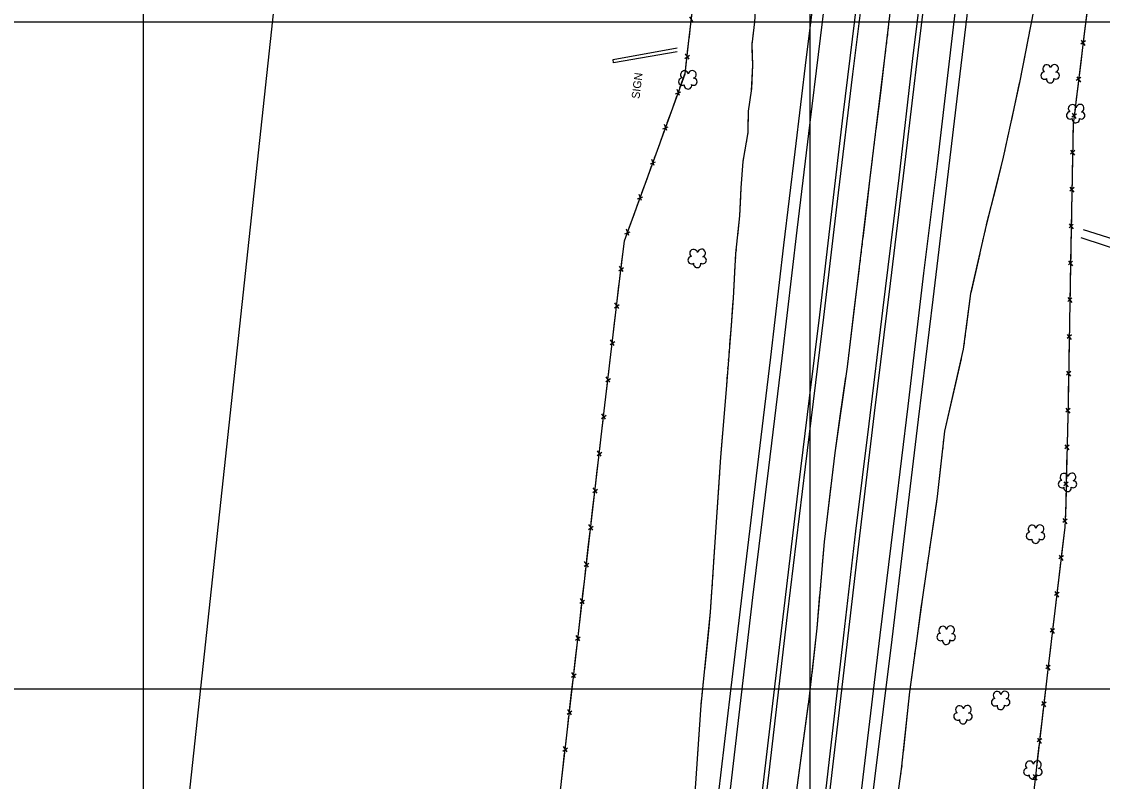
# Model space of a CAD drawing. Extents: x 353423 to 364002, y 127000 to 201942.
# Drawn here: x 360909 to 361719, y 140431 to 141000 of the extents above; entities that cross this region are included whole.
import ezdxf

# ---------------------------------------------------------------- set-up
doc = ezdxf.new("R2010")
doc.units = 0
for name, color, linetype in [('E_DTM_SlopeBottom', 7, 'Continuous'), ('E_DTM_SlopeTop', 7, 'Continuous'), ('E_FEN_Generic', 7, 'Continuous'), ('E_LAND_BrushLine', 7, 'Continuous'), ('E_LAND_TreeLine', 7, 'Continuous'), ('E_RDWY_Gravel', 7, 'Continuous'), ('E_STRUCT_WingWall', 7, 'Continuous')]:
    doc.layers.add(name, color=color, linetype=linetype)

msp = doc.modelspace()

# ---------------------------------------------------------------- linework, layer by layer
at = {"layer": 'E_DTM_SlopeBottom'}
for p, q in [((361412.52, 140999.68), (361409.75, 141003.76)), ((361706.46, 140985.8), (361703.01, 140983.43)), ((361703.3, 140986.36), (361706.04, 140982.31)), ((361409.23, 140971.99), (361406.45, 140976.07)), ((361406.03, 140972.55), (361409.51, 140974.95)), ((361699.95, 140958.93), (361702.7, 140954.89)), ((361703.12, 140958.38), (361699.66, 140956.01)), ((361399.14, 140946.06), (361403.07, 140947.61)), ((361402.13, 140944.8), (361400.34, 140949.4)), ((361699.78, 140930.96), (361696.32, 140928.59)), ((361696.61, 140931.51), (361699.35, 140927.47)), ((361389.67, 140919.83), (361393.61, 140921.38)), ((361392.66, 140918.57), (361390.88, 140923.17)), ((361695.25, 140903.78), (361698.39, 140900.03)), ((361698.46, 140903.55), (361695.26, 140900.83)), ((361380.19, 140893.61), (361384.13, 140895.15)), ((361383.17, 140892.34), (361381.4, 140896.95)), ((361373.63, 140866.14), (361371.86, 140870.74)), ((361694.73, 140876.16), (361697.87, 140872.41)), ((361697.94, 140875.93), (361694.74, 140873.22)), ((361370.64, 140867.41), (361374.58, 140868.95)), ((361694.21, 140848.54), (361697.35, 140844.79)), ((361697.42, 140848.31), (361694.22, 140845.6)), ((361361.1, 140841.21), (361365.04, 140842.75)), ((361364.09, 140839.94), (361362.31, 140844.54)), ((361356.54, 140813.46), (361360.02, 140815.86)), ((361359.73, 140812.9), (361356.96, 140816.99)), ((361693.69, 140820.92), (361696.84, 140817.18)), ((361696.9, 140820.69), (361693.71, 140817.98)), ((361356.45, 140785.22), (361353.66, 140789.29)), ((361693.21, 140793.3), (361696.36, 140789.56)), ((361696.42, 140793.07), (361693.23, 140790.36)), ((361353.25, 140785.77), (361356.73, 140788.17)), ((361692.73, 140765.68), (361695.88, 140761.94)), ((361695.94, 140765.46), (361692.75, 140762.74)), ((361349.98, 140758.07), (361353.46, 140760.48)), ((361353.18, 140757.52), (361350.4, 140761.6)), ((361346.72, 140730.38), (361350.2, 140732.79)), ((361349.92, 140729.83), (361347.13, 140733.9)), ((361692.25, 140738.06), (361695.4, 140734.32)), ((361695.46, 140737.83), (361692.27, 140735.12)), ((361694.94, 140710.21), (361691.73, 140707.51)), ((361691.74, 140710.45), (361694.86, 140706.69)), ((361343.46, 140702.68), (361346.94, 140705.09)), ((361346.66, 140702.14), (361343.87, 140706.21)), ((361340.22, 140674.99), (361343.7, 140677.4)), ((361343.42, 140674.44), (361340.64, 140678.51)), ((361691.05, 140682.84), (361694.17, 140679.08)), ((361694.26, 140682.59), (361691.05, 140679.9)), ((361690.37, 140655.22), (361693.49, 140651.46)), ((361693.58, 140654.98), (361690.37, 140652.28)), ((361336.99, 140647.29), (361340.47, 140649.7)), ((361340.19, 140646.74), (361337.4, 140650.81)), ((361692.83, 140627.33), (361689.57, 140624.7)), ((361689.63, 140627.64), (361692.68, 140623.82)), ((361333.75, 140619.59), (361337.23, 140622)), ((361336.95, 140619.05), (361334.16, 140623.12)), ((361330.52, 140591.89), (361333.99, 140594.31)), ((361333.72, 140591.35), (361330.93, 140595.42)), ((361689.99, 140599.76), (361686.54, 140597.38)), ((361686.83, 140600.31), (361689.58, 140596.27)), ((361686.71, 140572.33), (361683.26, 140569.95)), ((361683.54, 140572.88), (361686.29, 140568.84)), ((361327.34, 140564.19), (361330.81, 140566.61)), ((361330.54, 140563.65), (361327.74, 140567.71)), ((361324.15, 140536.48), (361327.62, 140538.9)), ((361327.35, 140535.95), (361324.56, 140540.01)), ((361683.42, 140544.9), (361679.97, 140542.52)), ((361680.25, 140545.45), (361683, 140541.41)), ((361680.14, 140517.48), (361676.7, 140515.09)), ((361676.97, 140518.02), (361679.73, 140513.99)), ((361320.97, 140508.78), (361324.44, 140511.2)), ((361324.17, 140508.24), (361321.37, 140512.31)), ((361676.95, 140490.04), (361673.5, 140487.65)), ((361673.78, 140490.58), (361676.54, 140486.55)), ((361317.78, 140481.08), (361321.25, 140483.5)), ((361320.98, 140480.54), (361318.19, 140484.61)), ((361317.8, 140452.84), (361315, 140456.9)), ((361673.75, 140462.6), (361670.31, 140460.21)), ((361670.58, 140463.14), (361673.35, 140459.11)), ((361314.59, 140453.38), (361318.07, 140455.79)), ((361670.56, 140435.16), (361667.12, 140432.77)), ((361667.39, 140435.7), (361670.15, 140431.67))]:
    msp.add_line(p, q, dxfattribs=at)
for points in [[(361305.24, 140358.87), (361332.46, 140595.62), (361345.66, 140708.54), (361356.83, 140803.39), (361360.75, 140835.87), (361384.53, 140901.15), (361406.19, 140961.2), (361409.39, 140988.16), (361418.6, 141065.16), (361430.3, 141163.58), (361439.68, 141241.86), (361448.78, 141318), (361457.81, 141392.47), (361466.93, 141470.76), (361469.86, 141495.96), (361476.63, 141552.41), (361483.26, 141608.1), (361492.36, 141685.09), (361501.8, 141763.36), (361508.6, 141819.17), (361514.52, 141865.64), (361518.84, 141902.54)], [(361815.27, 141902.13), (361799.89, 141776.6), (361786.19, 141665.76), (361776.05, 141576.8), (361762.28, 141465.77), (361748.01, 141343.27), (361727.36, 141173.93), (361711.85, 141042.31), (361697.34, 140923.25), (361695.4, 140819.76), (361693.57, 140714.8), (361691.5, 140631.14), (361691.08, 140621.35), (361678.79, 140518.71), (361663.99, 140391.58)], [(361707.7, 141008.23), (361706.34, 140997.09)], [(361409.47, 140988.84), (361410.66, 140998.74)], [(361706.34, 140997.09), (361705.15, 140987.29)], [(361408.14, 140977.59), (361409.39, 140988.16), (361409.47, 140988.84)], [(361704.36, 140980.81), (361703, 140969.67)], [(361406.18, 140961.15), (361406.19, 140961.2), (361407.36, 140971.05)], [(361703, 140969.67), (361701.8, 140959.87)], [(361402.33, 140950.49), (361406.18, 140961.15)], [(361701.01, 140953.39), (361699.66, 140942.25)], [(361396.71, 140934.92), (361400.1, 140944.3)], [(361392.87, 140924.26), (361396.71, 140934.92)], [(361699.66, 140942.25), (361698.46, 140932.45)], [(361697.67, 140925.97), (361697.34, 140923.25), (361697.18, 140914.77)], [(361387.25, 140908.69), (361390.63, 140918.07)], [(361697.18, 140914.77), (361696.99, 140904.89)], [(361383.4, 140898.04), (361384.53, 140901.15), (361387.25, 140908.69)], [(361696.87, 140898.37), (361696.66, 140887.15)], [(361377.73, 140882.48), (361381.14, 140891.85)], [(361696.66, 140887.15), (361696.48, 140877.28)], [(361373.85, 140871.83), (361377.73, 140882.48)], [(361696.35, 140870.75), (361696.14, 140859.53)], [(361368.19, 140856.28), (361371.6, 140865.64)], [(361364.31, 140845.63), (361368.19, 140856.28)], [(361696.14, 140859.53), (361695.96, 140849.66)], [(361360.01, 140829.75), (361360.75, 140835.87), (361362.05, 140839.44)], [(361695.83, 140843.13), (361695.62, 140831.91)], [(361358.66, 140818.5), (361360.01, 140829.75)], [(361695.62, 140831.91), (361695.44, 140822.04)], [(361695.32, 140815.51), (361695.13, 140804.29)], [(361356.68, 140802.07), (361356.83, 140803.39), (361357.87, 140811.96)], [(361355.35, 140790.81), (361356.68, 140802.07)], [(361695.13, 140804.29), (361694.95, 140794.42)], [(361353.41, 140774.37), (361354.58, 140784.27)], [(361694.84, 140787.89), (361694.65, 140776.67)], [(361352.09, 140763.12), (361353.41, 140774.37)], [(361694.65, 140776.67), (361694.47, 140766.8)], [(361350.15, 140746.68), (361351.32, 140756.58)], [(361694.36, 140760.27), (361694.16, 140749.05)], [(361694.16, 140749.05), (361693.99, 140739.18)], [(361348.83, 140735.42), (361350.15, 140746.68)], [(361693.88, 140732.65), (361693.68, 140721.43)], [(361346.89, 140718.98), (361348.05, 140728.88)], [(361345.56, 140707.73), (361345.66, 140708.54), (361346.89, 140718.98)], [(361693.68, 140721.43), (361693.57, 140714.8), (361693.49, 140711.56)], [(361343.64, 140691.29), (361344.8, 140701.19)], [(361693.33, 140705.04), (361693.05, 140693.82)], [(361693.05, 140693.82), (361692.81, 140683.95)], [(361342.33, 140680.03), (361343.64, 140691.29)], [(361692.65, 140677.42), (361692.37, 140666.2)], [(361340.4, 140663.59), (361341.56, 140673.49)], [(361339.09, 140652.33), (361340.4, 140663.59)], [(361692.37, 140666.2), (361692.13, 140656.33)], [(361337.17, 140635.89), (361338.33, 140645.79)], [(361691.97, 140649.81), (361691.69, 140638.58)], [(361335.85, 140624.64), (361337.17, 140635.89)], [(361691.69, 140638.58), (361691.5, 140631.14), (361691.4, 140628.72)], [(361691.12, 140622.2), (361691.08, 140621.35), (361689.85, 140611.05)], [(361333.93, 140608.2), (361335.09, 140618.09)], [(361689.85, 140611.05), (361688.67, 140601.24)], [(361332.62, 140596.94), (361333.93, 140608.2)], [(361687.9, 140594.76), (361686.56, 140583.62)], [(361330.72, 140580.49), (361331.86, 140590.4)], [(361329.43, 140569.24), (361330.72, 140580.49)], [(361686.56, 140583.62), (361685.39, 140573.82)], [(361327.54, 140552.79), (361328.68, 140562.69)], [(361684.61, 140567.34), (361683.28, 140556.19)], [(361683.28, 140556.19), (361682.1, 140546.39)], [(361326.24, 140541.54), (361327.54, 140552.79)], [(361681.33, 140539.91), (361679.99, 140528.76)], [(361324.35, 140525.09), (361325.49, 140534.99)], [(361323.06, 140513.83), (361324.35, 140525.09)], [(361679.99, 140528.76), (361678.82, 140518.96)], [(361321.17, 140497.39), (361322.3, 140507.29)], [(361678.06, 140512.48), (361676.76, 140501.33)], [(361319.87, 140486.13), (361321.17, 140497.39)], [(361676.76, 140501.33), (361675.62, 140491.52)], [(361674.87, 140485.04), (361673.57, 140473.89)], [(361317.98, 140469.68), (361319.12, 140479.58)], [(361673.57, 140473.89), (361672.43, 140464.08)], [(361316.69, 140458.43), (361317.98, 140469.68)], [(361671.67, 140457.6), (361670.38, 140446.45)], [(361314.79, 140441.98), (361315.93, 140451.88)], [(361313.5, 140430.72), (361314.79, 140441.98)], [(361670.38, 140446.45), (361669.24, 140436.65)]]:
    msp.add_lwpolyline(points, dxfattribs=at)
at = {"layer": 'E_DTM_SlopeTop'}
for points in [[(361611.29, 141920.96), (361602.36, 141844.84), (361592.58, 141761.52), (361582.79, 141683.72), (361574.17, 141609.91), (361564.31, 141527.89), (361554.68, 141445.42), (361543.73, 141356.58), (361533.54, 141271.57), (361523.54, 141188.92), (361513.97, 141109.08), (361506.25, 141047.57), (361497.1, 140973.59), (361488.65, 140902.51), (361480.03, 140832.6), (361470.39, 140748.73), (361461.2, 140674.31), (361450.68, 140584.96), (361439.95, 140496.63), (361431.07, 140420.48), (361426.31, 140381.82)], [(361435.34, 140381.85), (361457.18, 140568.44), (361469.09, 140665.59), (361478.95, 140747.8), (361490.36, 140843.86), (361500.14, 140924.7), (361512.56, 141026.7), (361524.15, 141122.18), (361535.98, 141219.99), (361548.17, 141321.16), (361554.34, 141373.85), (361565.4, 141464.62), (361578.55, 141572.82), (361590.26, 141670.46), (361607.67, 141817.67), (361619.98, 141919.6)], [(361459.16, 140379.14), (361473.79, 140503.83), (361482.62, 140576.92), (361491.58, 140652.65), (361499.47, 140718.05), (361507.21, 140780.52), (361516.14, 140855.52), (361524.91, 140929.97), (361533.56, 141001.36), (361543.49, 141084.73), (361551.59, 141153.07), (361562.64, 141244.96), (361574.06, 141338.75), (361584.51, 141424.1), (361593.63, 141501.99), (361603.6, 141585.75), (361613.87, 141670.17), (361624.65, 141761.8), (361634.97, 141846.42), (361643.1, 141914.92)], [(361646.66, 141914.44), (361636.19, 141827.71), (361625.64, 141739.59), (361615.32, 141655.05), (361604.24, 141560.53), (361591.95, 141460.83), (361578.96, 141350.65), (361567.82, 141257.57), (361555.66, 141154.9), (361544.75, 141064.98), (361531.7, 140960.86), (361521.16, 140871.9), (361509.94, 140778.54), (361496.41, 140666.45), (361482.85, 140555.4), (361469.02, 140437.2), (361462.08, 140379.02)], [(361507.26, 140383.99), (361525.19, 140540.35), (361534.36, 140618.11), (361544.25, 140698.61), (361554.45, 140783.77), (361566.69, 140883.17), (361577.13, 140972.55), (361587.23, 141055.61), (361596.92, 141137.02), (361607.2, 141223.06), (361618.66, 141315.33), (361628.73, 141401.15), (361635.45, 141458.85), (361645.02, 141537.33), (361654.28, 141613.95), (361663.85, 141692.79), (361674.52, 141781.73), (361685.23, 141872.35), (361690.57, 141914.42)], [(361693.27, 141913.82), (361680.74, 141810.29), (361669.52, 141715.62), (361659.23, 141629.43), (361649.09, 141543.74), (361638.26, 141455.86), (361626.86, 141359.19), (361614, 141253.05), (361601.51, 141148.42), (361590.85, 141059.54), (361581.07, 140979.11), (361571.48, 140899.23), (361560.02, 140803.87), (361548.17, 140706.68), (361536.24, 140608.48), (361525.82, 140518.32), (361513.94, 140418.02), (361510.36, 140382.95)], [(361533.64, 140381.54), (361552.49, 140540.25), (361563.99, 140633.9), (361573.48, 140712.05), (361585.37, 140811.68), (361595.45, 140893.65), (361607.16, 140991.9), (361616.7, 141074.12), (361627.41, 141161.06), (361636.81, 141240.07), (361645.63, 141314.49), (361656.11, 141401.23), (361664.32, 141468.02), (361674.67, 141555.52), (361685.09, 141642.16), (361697.17, 141742.83), (361706.77, 141824.21), (361717.25, 141911.21)], [(361726.21, 141910.72), (361717.92, 141842.95), (361709.58, 141771.88), (361701.59, 141702.6), (361692.07, 141624.76), (361682.64, 141548.73), (361672.44, 141465.43), (361662.59, 141379.75), (361651.14, 141284.03), (361640.18, 141193.1), (361631.05, 141118.64), (361621.38, 141035.84), (361611.43, 140952.85), (361601.54, 140871.05), (361592.02, 140792), (361580.98, 140701.92), (361570.48, 140614.52), (361561.19, 140537.08), (361541.86, 140380.36)]]:
    msp.add_lwpolyline(points, dxfattribs=at)
at = {"layer": 'E_FEN_Generic'}
for centre, radius, start, end in [((361677.51, 140964.95), 2.97, 11.4515, 232.68538), ((361683.36, 140965.14), 2.97, 289.10232, 172.07559), ((361405.79, 140960.38), 2.97, 11.4515, 232.68538), ((361411.64, 140960.58), 2.97, 289.10232, 172.07559), ((361675.92, 140959.81), 2.78, 94.42239, 302.19538), ((361684.41, 140959.72), 2.61, 233.80755, 91.74016), ((361404.2, 140955.25), 2.78, 94.42239, 302.19538), ((361408.43, 140952.47), 2.78, 171.09941, 12.11045), ((361412.69, 140955.16), 2.61, 233.80755, 91.74016), ((361680.15, 140957.03), 2.78, 171.09941, 12.11045), ((361696.65, 140935.05), 2.97, 11.4515, 232.68538), ((361702.5, 140935.24), 2.97, 289.10232, 172.07559), ((361695.06, 140929.91), 2.78, 94.42239, 302.19538), ((361699.29, 140927.13), 2.78, 171.09941, 12.11045), ((361703.55, 140929.82), 2.61, 233.80755, 91.74016), ((361412.7, 140826.53), 2.97, 11.4515, 232.68538), ((361418.55, 140826.73), 2.97, 289.10232, 172.07559), ((361411.11, 140821.4), 2.78, 94.42239, 302.19538), ((361419.61, 140821.31), 2.61, 233.80755, 91.74016), ((361415.34, 140818.62), 2.78, 171.09941, 12.11045), ((361690.47, 140658.61), 2.97, 11.4515, 232.68538), ((361696.32, 140658.81), 2.97, 289.10232, 172.07559), ((361688.88, 140653.48), 2.78, 94.42239, 302.19538), ((361693.11, 140650.7), 2.78, 171.09941, 12.11045), ((361697.37, 140653.39), 2.61, 233.80755, 91.74016), ((361666.53, 140619.77), 2.97, 11.4515, 232.68538), ((361672.38, 140619.97), 2.97, 289.10232, 172.07559), ((361664.94, 140614.64), 2.78, 94.42239, 302.19538), ((361669.17, 140611.86), 2.78, 171.09941, 12.11045), ((361673.44, 140614.55), 2.61, 233.80755, 91.74016), ((361599.5, 140543.97), 2.97, 11.4515, 232.68538), ((361605.35, 140544.17), 2.97, 289.10232, 172.07559), ((361597.91, 140538.84), 2.78, 94.42239, 302.19538), ((361606.4, 140538.75), 2.61, 233.80755, 91.74016), ((361602.14, 140536.06), 2.78, 171.09941, 12.11045), ((361640.34, 140495.15), 2.97, 11.4515, 232.68538), ((361646.19, 140495.35), 2.97, 289.10232, 172.07559), ((361638.75, 140490.01), 2.78, 94.42239, 302.19538), ((361647.24, 140489.92), 2.61, 233.80755, 91.74016), ((361610.49, 140479.3), 2.78, 94.42239, 302.19538), ((361612.08, 140484.43), 2.97, 11.4515, 232.68538), ((361617.93, 140484.63), 2.97, 289.10232, 172.07559), ((361618.98, 140479.21), 2.61, 233.80755, 91.74016), ((361642.98, 140487.23), 2.78, 171.09941, 12.11045), ((361614.72, 140476.52), 2.78, 171.09941, 12.11045), ((361662.95, 140437.83), 2.78, 94.42239, 302.19538), ((361664.54, 140442.96), 2.97, 11.4515, 232.68538), ((361670.39, 140443.16), 2.97, 289.10232, 172.07559), ((361671.45, 140437.74), 2.61, 233.80755, 91.74016), ((361667.18, 140435.05), 2.78, 171.09941, 12.11045)]:
    msp.add_arc(centre, radius, start, end, dxfattribs=at)
at = {"layer": 'E_LAND_BrushLine'}
for p, q in [((361352.22, 140971.9), (361400.34, 140980.47)), ((361400.42, 140977.69), (361352.47, 140969.23)), ((361352.47, 140969.23), (361352.22, 140971.9)), ((361749.29, 140822.93), (361703.21, 140838.12)), ((361751.01, 140829.56), (361704.96, 140844.19))]:
    msp.add_line(p, q, dxfattribs=at)
at = {"layer": 'E_LAND_TreeLine'}
for p, q in [((361000, 140000), (361000, 142000)), ((361500, 140000), (361500, 142000)), ((360000, 141000), (363500, 141000)), ((361000, 138000), (361000, 141000)), ((361000, 141000), (364000, 141000)), ((361500, 138000), (361500, 141000)), ((360000, 140500), (363500, 140500)), ((361000, 140500), (364000, 140500))]:
    msp.add_line(p, q, dxfattribs=at)
at = {"layer": 'E_RDWY_Gravel'}
msp.add_lwpolyline([(361194.02, 141904.11), (361025.95, 140345.11)], dxfattribs=at)
at = {"layer": 'E_STRUCT_WingWall'}
for points in [[(361483.86, 140377.98), (361499.38, 140492.29), (361505.25, 140545.58), (361510.85, 140610.24), (361518.71, 140676.87), (361527.95, 140741.48), (361537.87, 140822.62), (361545.13, 140883.01), (361556.16, 140973.05), (361566.98, 141065.89), (361576.75, 141141.99), (361588.92, 141222.85), (361601.75, 141333.16), (361608.16, 141401.92), (361615.7, 141479.82), (361620.39, 141520.09)], [(361459.08, 141011.8), (361458.33, 141000), (361456.24, 140983.17), (361456.81, 140967.47), (361455.89, 140948.4), (361453.66, 140933), (361453.32, 140917.02), (361449.58, 140895.47), (361448.04, 140875.62), (361447.18, 140854.74), (361444.11, 140826.41), (361442.25, 140793.01), (361440.7, 140772.52), (361437.21, 140727.46), (361432.82, 140673.77), (361428.65, 140610.01), (361425.12, 140557.45), (361418.02, 140487.82), (361413.13, 140414.49), (361410.51, 140380.88)], [(361667.53, 141008.2), (361656.96, 140954.5), (361644.87, 140898.62), (361631.32, 140844.33), (361620.38, 140796.3), (361614.85, 140754.59), (361600.85, 140693.26), (361595.3, 140644.1), (361584.21, 140568.73), (361574.58, 140497.84), (361568.41, 140439.8), (361562.97, 140401.83)], [(361665.96, 141000.2), (361665.57, 140998.23)], [(361457.32, 140991.93), (361457.07, 140989.9)], [(361458.08, 140998), (361457.83, 140995.98)], [(361558.69, 140994.81), (361558.93, 140996.85)], [(361664.79, 140994.3), (361664.41, 140992.34)], [(361456.57, 140985.85), (361456.32, 140983.82)], [(361557.27, 140982.57), (361557.5, 140984.61)], [(361557.98, 140988.69), (361558.22, 140990.73)], [(361663.64, 140988.41), (361663.25, 140986.45)], [(361456.36, 140979.75), (361456.81, 140967.47), (361455.98, 140950.2)], [(361553.2, 140948.92), (361556.16, 140973.05), (361556.79, 140978.49)], [(361662.48, 140982.52), (361656.96, 140954.5), (361656.86, 140954.04)], [(361656.86, 140954.04), (361650.72, 140925.67)], [(361455.98, 140950.2), (361455.89, 140948.4), (361453.66, 140933), (361453.4, 140920.79)], [(361549.58, 140919.35), (361553.2, 140948.92)], [(361649.88, 140921.75), (361649.45, 140919.79)], [(361452.22, 140910.69), (361451.87, 140908.68)], [(361453.26, 140916.72), (361452.91, 140914.71)], [(361548.83, 140913.23), (361549.08, 140915.27)], [(361648.61, 140915.88), (361648.18, 140913.92)], [(361451.17, 140904.66), (361450.82, 140902.65)], [(361547.34, 140901), (361547.59, 140903.04)], [(361548.09, 140907.12), (361548.33, 140909.16)], [(361646.07, 140904.14), (361644.87, 140898.62), (361639.21, 140875.93)], [(361647.34, 140910.01), (361646.91, 140908.05)], [(361450.13, 140898.63), (361449.58, 140895.47), (361448.04, 140875.62), (361447.77, 140869.15)], [(361543.25, 140867.35), (361545.13, 140883.01), (361546.84, 140896.92)], [(361639.21, 140875.93), (361632.17, 140847.76)], [(361447.77, 140869.15), (361447.18, 140854.74), (361445.54, 140839.65)], [(361539.69, 140837.78), (361543.25, 140867.35)], [(361629.88, 140838.01), (361629.43, 140836.06)], [(361631.21, 140843.87), (361630.77, 140841.92)], [(361444.45, 140829.51), (361444.23, 140827.48)], [(361445.1, 140835.6), (361444.88, 140833.57)], [(361538.95, 140831.66), (361539.2, 140833.7)], [(361628.54, 140832.15), (361628.1, 140830.2)], [(361443.94, 140823.41), (361443.83, 140821.37)], [(361537.48, 140819.42), (361537.72, 140821.46)], [(361538.22, 140825.54), (361538.46, 140827.58)], [(361627.21, 140826.3), (361620.76, 140797.99)], [(361443.6, 140817.3), (361442.25, 140793.01), (361441.85, 140787.77)], [(361533.36, 140785.78), (361536.98, 140815.34)], [(361620.76, 140797.99), (361620.38, 140796.3), (361616.79, 140769.24)], [(361441.85, 140787.77), (361440.7, 140772.52), (361439.6, 140758.27)], [(361529.75, 140756.21), (361533.36, 140785.78)], [(361616.27, 140765.27), (361616, 140763.28)], [(361615.48, 140759.31), (361615.21, 140757.33)], [(361439.28, 140754.2), (361439.12, 140752.17)], [(361529.01, 140750.09), (361529.26, 140752.13)], [(361614.57, 140753.38), (361614.13, 140751.43)], [(361438.33, 140742), (361438.18, 140739.96)], [(361438.81, 140748.1), (361438.65, 140746.07)], [(361528.26, 140743.98), (361528.51, 140746.02)], [(361613.24, 140747.52), (361606.77, 140719.2)], [(361437.86, 140735.9), (361437.21, 140727.46), (361435.48, 140706.4)], [(361522.64, 140704.32), (361526.85, 140733.8)], [(361527.44, 140737.87), (361527.73, 140739.9)], [(361606.77, 140719.2), (361600.85, 140693.26), (361600.58, 140690.84)], [(361435.48, 140706.4), (361433.07, 140676.91)], [(361518.47, 140674.82), (361518.71, 140676.87), (361522.64, 140704.32)], [(361600.13, 140686.86), (361599.91, 140684.87)], [(361599.46, 140680.89), (361599.23, 140678.9)], [(361432.76, 140672.84), (361432.62, 140670.8)], [(361517.75, 140668.7), (361517.99, 140670.74)], [(361598.11, 140668.95), (361595.3, 140644.1), (361594.71, 140640.1)], [(361598.78, 140674.92), (361598.56, 140672.93)], [(361431.96, 140660.62), (361431.82, 140658.59)], [(361432.36, 140666.73), (361432.22, 140664.69)], [(361517.02, 140662.58), (361517.27, 140664.62)], [(361431.56, 140654.51), (361429.63, 140624.99)], [(361512.33, 140622.8), (361515.82, 140652.38)], [(361516.3, 140656.46), (361516.54, 140658.5)], [(361594.71, 140640.1), (361590.48, 140611.36)], [(361429.63, 140624.99), (361428.65, 140610.01), (361427.67, 140595.46)], [(361509.37, 140593.16), (361510.85, 140610.24), (361512.33, 140622.8)], [(361589.9, 140607.4), (361589.61, 140605.42)], [(361588.15, 140595.51), (361587.86, 140593.52)], [(361589.02, 140601.45), (361588.73, 140599.47)], [(361427.4, 140591.39), (361427.26, 140589.35)], [(361508.84, 140587.02), (361509.02, 140589.07)], [(361587.27, 140589.56), (361584.21, 140568.73), (361583.13, 140560.81)], [(361426.58, 140579.17), (361426.44, 140577.13)], [(361426.99, 140585.28), (361426.85, 140583.24)], [(361508.31, 140580.88), (361508.48, 140582.93)], [(361426.17, 140573.06), (361425.12, 140557.45), (361423.71, 140543.58)], [(361504.74, 140540.98), (361505.25, 140545.58), (361507.42, 140570.65)], [(361507.77, 140574.74), (361507.95, 140576.79)], [(361583.13, 140560.81), (361579.22, 140532.02)], [(361423.71, 140543.58), (361420.71, 140514.15)], [(361501.48, 140511.38), (361504.74, 140540.98)], [(361577.88, 140522.1), (361577.61, 140520.11)], [(361578.68, 140528.05), (361578.41, 140526.07)], [(361577.07, 140516.14), (361576.8, 140514.15)], [(361420.29, 140510.09), (361420.09, 140508.06)], [(361500.8, 140505.25), (361501.03, 140507.29)], [(361576.26, 140510.18), (361574.58, 140497.84), (361572.83, 140481.34)], [(361419.05, 140497.92), (361418.84, 140495.89)], [(361419.67, 140504), (361419.47, 140501.98)], [(361500.13, 140499.12), (361500.35, 140501.17)], [(361418.43, 140491.83), (361418.02, 140487.82), (361416.32, 140462.31)], [(361494.91, 140459.41), (361498.92, 140488.93)], [(361499.45, 140493), (361499.68, 140495.04)], [(361572.83, 140481.34), (361569.76, 140452.45)], [(361416.32, 140462.31), (361414.35, 140432.78)], [(361490.91, 140429.89), (361494.91, 140459.41)], [(361569.34, 140448.47), (361569.12, 140446.48)], [(361568.7, 140442.49), (361568.49, 140440.5)], [(361567.95, 140436.53), (361567.66, 140434.55)]]:
    msp.add_lwpolyline(points, dxfattribs=at)

# ---------------------------------------------------------------- texts
at = {"layer": 'E_LAND_BrushLine'}
msp.add_text('SIGN', height=6, rotation=82.98756, dxfattribs=at).set_placement((361372.01, 140942.11))

doc.saveas('drawing.dxf')
